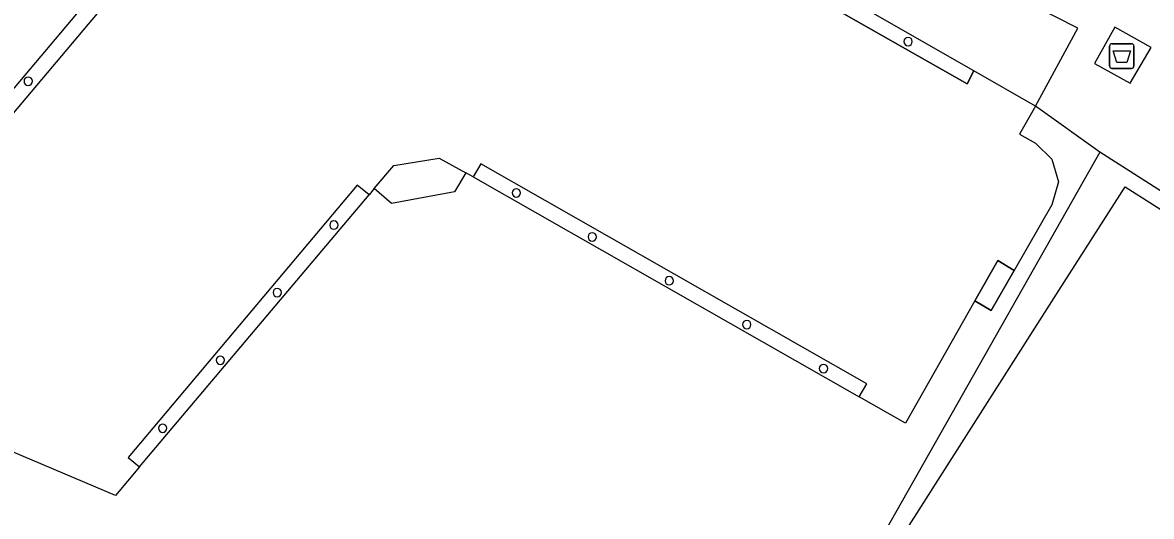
# Model space of a CAD drawing. Extents: x 160356 to 161355, y 381727 to 382845.
# Drawn here: x 160920.14 to 160966.05, y 382788.88 to 382808.95 of the extents above; entities that cross this region are included whole.
import ezdxf

# ---------------------------------------------------------------- set-up
doc = ezdxf.new("R2010")
doc.units = 0
for name, color, linetype in [('IMGEO_Afval_apart_plaats', 7, 'Continuous'), ('IMGEO_Hek', 7, 'Continuous'), ('IMGEO_Pand', 7, 'Continuous'), ('IMGEO_Pand_overbouw', 7, 'Continuous'), ('IMGEO_Voetpad_gesloten', 7, 'Continuous'), ('IMGEO_Voetpad_open', 7, 'Continuous')]:
    doc.layers.add(name, color=color, linetype=linetype)

msp = doc.modelspace()

# ---------------------------------------------------------------- linework, layer by layer
at = {"layer": 'IMGEO_Afval_apart_plaats'}
for p, q in [((160964.444, 382808.09), (160965.234, 382808.09)), ((160965.234, 382808.09), (160964.444, 382808.09)), ((160964.344, 382807.19), (160964.344, 382807.99)), ((160964.344, 382807.99), (160964.344, 382807.19)), ((160965.334, 382807.99), (160965.334, 382807.19)), ((160965.334, 382807.19), (160965.334, 382807.99)), ((160965.234, 382807.09), (160964.444, 382807.09)), ((160964.444, 382807.09), (160965.234, 382807.09))]:
    msp.add_line(p, q, dxfattribs=at)
msp.add_lwpolyline([(160964.487, 382807.804), (160965.191, 382807.804), (160965.042, 382807.334), (160964.636, 382807.334), (160964.487, 382807.804)], dxfattribs=at)
for centre, start, end in [((160964.444, 382807.99), 90, 180), ((160964.444, 382807.99), 90, 180), ((160965.234, 382807.99), 0, 90), ((160965.234, 382807.99), 360, 90), ((160964.444, 382807.19), 180, 270), ((160964.444, 382807.19), 180, 270), ((160965.234, 382807.19), 270, 0), ((160965.234, 382807.19), 270, 0)]:
    msp.add_arc(centre, 0.1, start, end, dxfattribs=at)
at = {"layer": 'IMGEO_Hek'}
msp.add_lwpolyline([(160963.954, 382803.686), (160949.178, 382777.619)], dxfattribs=at)
at = {"layer": 'IMGEO_Pand'}
for points in [[(160961.337, 382805.55), (160958.827, 382806.988), (160958.549, 382806.459), (160944.008, 382814.724), (160944.344, 382815.274), (160943.376, 382815.827)], [(160912.862, 382797.035), (160913.243, 382797.851), (160912.91, 382798.147), (160913.616, 382798.977), (160914.105, 382798.563), (160924.851, 382811.314), (160924.367, 382811.736), (160925.082, 382812.582)], [(160961.337, 382805.55), (160960.685, 382804.414), (160961.338, 382804.055), (160962.004, 382803.398), (160962.275, 382802.48), (160961.997, 382801.54), (160960.463, 382798.873)], [(160934.443, 382802.203), (160935.239, 382803.149), (160937.084, 382803.436), (160938.169, 382802.844)], [(160958.863, 382797.636), (160956.044, 382792.669), (160954.164, 382793.737), (160954.469, 382794.272), (160938.774, 382803.213), (160938.468, 382802.681), (160938.169, 382802.844)], [(160934.443, 382802.203), (160934.233, 382801.954), (160933.752, 382802.338), (160924.427, 382791.276), (160924.888, 382790.889), (160923.923, 382789.734), (160914.19, 382793.843)], [(160955.527, 382787.463), (160962.286, 382798.065), (160964.974, 382802.28), (160974.203, 382796.424), (160974.361, 382796.67), (160974.533, 382796.544), (160974.37, 382796.261), (160979.706, 382792.811), (160979.911, 382793.126), (160980.097, 382793.003), (160979.929, 382792.753), (160983.258, 382790.559), (160983.469, 382790.869), (160983.637, 382790.761), (160983.463, 382790.491), (160988.834, 382787.021)], [(160958.863, 382797.636), (160959.797, 382799.278), (160960.463, 382798.873)]]:
    msp.add_lwpolyline(points, dxfattribs=at)
for centre, start, end in [((160956.151, 382808.182), 360, 180), ((160956.151, 382808.182), 180, 0), ((160920.367, 382806.567), 0, 180), ((160920.367, 382806.567), 180, 360), ((160940.221, 382802.029), 360, 180), ((160940.221, 382802.029), 180, 0), ((160932.801, 382800.719), 360, 180), ((160932.801, 382800.719), 180, 0), ((160943.306, 382800.242), 0, 180), ((160943.306, 382800.242), 180, 0), ((160946.439, 382798.456), 0, 180), ((160946.439, 382798.456), 180, 0), ((160930.494, 382797.976), 0, 180), ((160930.494, 382797.976), 180, 0), ((160949.593, 382796.676), 360, 180), ((160949.593, 382796.676), 180, 0), ((160928.182, 382795.227), 0, 180), ((160928.182, 382795.227), 180, 0), ((160952.712, 382794.888), 0, 180), ((160952.712, 382794.888), 180, 360), ((160925.837, 382792.462), 0, 180), ((160925.837, 382792.462), 180, 360)]:
    msp.add_arc(centre, 0.17, start, end, dxfattribs=at)
at = {"layer": 'IMGEO_Pand_overbouw'}
for points in [[(160944.008, 382814.724), (160958.549, 382806.459), (160958.827, 382806.988), (160944.344, 382815.274)], [(160924.851, 382811.314), (160924.367, 382811.736), (160913.616, 382798.977), (160914.105, 382798.563)], [(160938.468, 382802.681), (160954.164, 382793.737), (160954.469, 382794.272), (160938.774, 382803.213)], [(160934.233, 382801.954), (160933.752, 382802.338), (160924.427, 382791.276), (160924.888, 382790.889)], [(160960.463, 382798.873), (160959.797, 382799.278), (160958.863, 382797.636), (160959.53, 382797.252)]]:
    msp.add_lwpolyline(points, close=True, dxfattribs=at)
at = {"layer": 'IMGEO_Voetpad_gesloten'}
msp.add_lwpolyline([(160966.04, 382807.941), (160964.566, 382808.765), (160963.734, 382807.293), (160965.186, 382806.493), (160966.04, 382807.941)], dxfattribs=at)
at = {"layer": 'IMGEO_Voetpad_open'}
for points in [[(160961.337, 382805.55), (160963.053, 382808.729), (160932.549, 382824.2)], [(160963.954, 382803.686), (160961.337, 382805.55)], [(160963.954, 382803.686), (160949.178, 382777.619)], [(161009.239, 382774.807), (161000, 382780.699), (160963.954, 382803.686)], [(160938.169, 382802.844), (160937.707, 382802.072), (160935.148, 382801.595), (160934.443, 382802.203)], [(160960.463, 382798.873), (160959.53, 382797.252), (160958.863, 382797.636)]]:
    msp.add_lwpolyline(points, dxfattribs=at)

doc.saveas('drawing.dxf')
